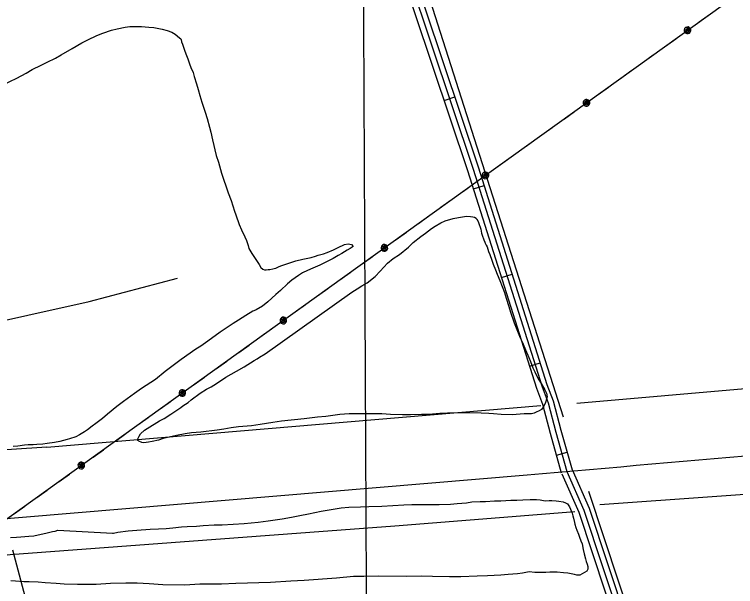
# Model space of a CAD drawing. Extents: x 3424494 to 3462436, y 522220 to 547718.
# Drawn here: x 3454050 to 3455987, y 531186 to 532721 of the extents above; entities that cross this region are included whole.
import ezdxf

# ---------------------------------------------------------------- set-up
doc = ezdxf.new("R2010")
doc.units = 0
for name, color, linetype in [('V-DTCH-CNTR', 7, 'Continuous'), ('V-GRID-MAJR', 7, 'Continuous'), ('V-ROAD-CNTR', 7, 'Continuous'), ('V-SITE-VEGE', 7, 'Continuous'), ('V-TOPO-SHOR', 7, 'Continuous'), ('V-UTIL-LINE', 7, 'Continuous')]:
    doc.layers.add(name, color=color, linetype=linetype)

msp = doc.modelspace()

# ---------------------------------------------------------------- linework, layer by layer
at = {"layer": 'V-DTCH-CNTR'}
msp.add_lwpolyline([(3453913.2, 533370), (3453889.1, 533356.5), (3453867.1, 533330.4), (3453726.1, 533158), (3453636, 533052.5), (3453627.8, 533029.7), (3453628.8, 533013.7), (3453639.9, 532970.2), (3453702.7, 532711.3), (3453784.4, 532393.9), (3453836.3, 532191.2), (3453904.8, 531928.8), (3453920.4, 531877.2), (3454250.2, 531950.9), (3454487.4, 532013.9)], dxfattribs=at)
at = {"layer": 'V-GRID-MAJR'}
msp.add_spline([(3455012.5, 527729.3), (3454983.4, 533788.3), (3454954.3, 539849.2), (3454925.2, 545910.2), (3454925.2, 545912.1)], degree=3, dxfattribs=at)
at = {"layer": 'V-ROAD-CNTR'}
for p, q in [((3455204.2, 532490.6), (3455232.7, 532500.2)), ((3455282.8, 532253.6), (3455311.4, 532262.6)), ((3455358.2, 532015.2), (3455386.8, 532024.3)), ((3455433.6, 531776.9), (3455462.2, 531785.9)), ((3455505.9, 531538.3), (3455534.8, 531546.3))]:
    msp.add_line(p, q, dxfattribs=at)
for points in [[(3455548.3, 531498.2), (3455518.6, 531604.4), (3455497.4, 531683.2), (3455481, 531726.8), (3455296.1, 532311.1), (3455012.1, 533157.6), (3454922.7, 533435.7), (3454907.2, 533487.5), (3454905.3, 533495.8), (3454904.2, 533504.6), (3454903.8, 533514.3), (3454904.4, 533523.2), (3454905.6, 533531.3), (3454908.8, 533543.2), (3454911.7, 533550.8), (3454918.6, 533564.1), (3454922.5, 533573.4), (3454925.9, 533585.3), (3454927.6, 533600.1), (3454926.9, 533614.1), (3454924.6, 533625.2), (3454739.2, 534178.4), (3454482.3, 534963.4), (3454453.7, 535049.3)], [(3455519.4, 531490.1), (3455489.7, 531596.4), (3455468.8, 531674), (3455452.6, 531716.9), (3455267.6, 532301.8), (3454983.6, 533148.3), (3454894, 533426.8), (3454878.2, 533479.9), (3454875.8, 533490.4), (3454874.2, 533502.1), (3454873.8, 533514.8), (3454874.5, 533526.4), (3454876.2, 533537.5), (3454880.2, 533552.5), (3454884.3, 533563.1), (3454891.4, 533576.9), (3454894.2, 533583.4), (3454896.4, 533591.1), (3454897.5, 533601.1), (3454897, 533610.2), (3454895.6, 533617.4), (3454710.7, 534169), (3454453.8, 534954), (3454425.6, 535038.8)], [(3454468, 534958.7), (3454725, 534173.7), (3454910.1, 533621.3), (3454911.9, 533612.1), (3454912.6, 533600.6), (3454911.1, 533588.2), (3454908.4, 533578.4), (3454905, 533570.5), (3454898, 533557), (3454894.5, 533547.8), (3454890.9, 533534.4), (3454889.5, 533524.8), (3454888.8, 533514.6), (3454889.2, 533503.4), (3454890.6, 533493.1), (3454892.7, 533483.7), (3454908.3, 533431.3), (3454997.9, 533153), (3455281.9, 532306.4), (3455466.8, 531721.9), (3455483.1, 531678.6), (3455504.1, 531600.4), (3455533.8, 531494.1)], [(3455426.7, 531484.8), (3453942.7, 531360.3)], [(3455520.1, 531488.1), (3455565.5, 531385.6), (3455815, 530633.2), (3456018.6, 529996.7), (3456286.5, 529181.7), (3456529.7, 528420.3), (3456659.2, 528013.6), (3456733.3, 527811)], [(3455533.8, 531494.1), (3455579.5, 531391), (3455829.3, 530637.8), (3456032.9, 530001.4), (3456300.8, 529186.3), (3456544, 528424.8), (3456673.4, 528018.5), (3456747.3, 527816.2)], [(3455547.6, 531500.2), (3455593.5, 531396.4), (3455843.5, 530642.5), (3456047.2, 530006), (3456315.1, 529191), (3456558.3, 528429.4), (3456687.6, 528023.3), (3456761.4, 527821.3)]]:
    msp.add_lwpolyline(points, dxfattribs=at)
msp.add_arc((3493755, 90544.3), 442603.2, 94.61937, 94.967895, dxfattribs=at)
at = {"layer": 'V-SITE-VEGE'}
for points in [[(3454018.9, 532532.9), (3454056, 532550.4), (3454081, 532564.2), (3454097.4, 532573.3), (3454121.2, 532585.6), (3454137.2, 532593.2), (3454159.9, 532604.3), (3454175.1, 532612.7), (3454205.2, 532629.9), (3454230.6, 532644.8), (3454247, 532653.2), (3454271.2, 532665.1), (3454286.8, 532671.5), (3454310.5, 532679.5), (3454325.3, 532682.8), (3454346.8, 532686.9), (3454360, 532689.1), (3454378.6, 532689.3), (3454390.7, 532688.8), (3454410.5, 532687.5), (3454424.5, 532686.2), (3454446.2, 532682.1), (3454459.8, 532678.1), (3454472.2, 532673.7), (3454481.8, 532668.2), (3454493.4, 532658.4), (3454496.5, 532655.6), (3454497.2, 532653.7), (3454498.7, 532647.9), (3454501, 532641.6), (3454504.4, 532630.7), (3454507.8, 532622.9), (3454511.6, 532611.2), (3454515.4, 532602.6), (3454520, 532588.6), (3454523.8, 532578.8), (3454529.5, 532565.6), (3454532.9, 532555.1), (3454538.9, 532535.2), (3454543.1, 532520), (3454548, 532504), (3454553.2, 532486.1), (3454562.3, 532459.2), (3454567.6, 532442.1), (3454574, 532419.1), (3454577.4, 532405), (3454581.5, 532384.4), (3454592, 532343.1), (3454597.6, 532324.8), (3454605.9, 532295.6), (3454624.1, 532242.2), (3454631.7, 532222.3)], [(3454631.7, 532222.3), (3454641.2, 532193.1), (3454644.6, 532183.7), (3454653.7, 532157.6), (3454659.7, 532143.6), (3454668.9, 532124.8), (3454673.1, 532114.7), (3454677.2, 532101), (3454679.5, 532092.9), (3454687.2, 532080), (3454694.8, 532069), (3454706.7, 532050.6), (3454711.3, 532042.4), (3454716.7, 532038.1), (3454721.3, 532035.8), (3454725.6, 532035.7), (3454731.1, 532036.8), (3454735.7, 532037.2), (3454743.9, 532038.3), (3454747, 532039.4), (3454751.7, 532040.5), (3454759.1, 532043.6), (3454765.7, 532047), (3454786.4, 532053.4), (3454805.5, 532059.9), (3454824.2, 532064.4), (3454846.4, 532069.2), (3454858.1, 532072.6), (3454865.5, 532075.3), (3454879.5, 532078.6), (3454890, 532082.4), (3454906.4, 532089.7), (3454919.3, 532096.1), (3454936.1, 532104.2), (3454946.2, 532105.6), (3454955.5, 532104), (3454959.3, 532098.5), (3454951.5, 532093.1), (3454943.3, 532088.6), (3454928.9, 532080.1), (3454919.5, 532074), (3454905.8, 532066.3), (3454896.8, 532061.8), (3454881.2, 532053.4), (3454870.3, 532048), (3454851.2, 532040), (3454837.1, 532034.3), (3454823.9, 532027.8), (3454812.5, 532020.6), (3454794.5, 532008.3), (3454783.6, 531997.9), (3454764.8, 531980.6), (3454751.8, 531969.4), (3454730.3, 531949.8), (3454715.8, 531937.9), (3454699.4, 531928.7), (3454692.8, 531926), (3454690, 531924.5), (3454671.3, 531913.4), (3454651.3, 531900.4), (3454637.3, 531891.9), (3454615.8, 531877.8), (3454602.1, 531868.2), (3454569.2, 531844), (3454550.5, 531830.9), (3454536.8, 531822.5), (3454497.7, 531795.3), (3454472.6, 531776.8), (3454455, 531762.6), (3454428.8, 531741.9), (3454390.9, 531717), (3454372.1, 531703.5), (3454342.8, 531682.8), (3454324.8, 531669), (3454300.1, 531648.2), (3454286, 531636.7), (3454268.4, 531623.2), (3454258.6, 531615.9), (3454245.7, 531606.7), (3454237.5, 531601.4), (3454224.2, 531593.3), (3454214.5, 531588), (3454197.3, 531581.9), (3454191.1, 531580.4), (3454171.2, 531575.1), (3454157.6, 531572.5), (3454137.4, 531570), (3454125.7, 531568.2), (3454109.8, 531566.8), (3454100.4, 531566.5), (3454086.4, 531565.8), (3454076.3, 531565.1), (3454059.2, 531562.9), (3454046, 531561.9)], [(3455418.9, 531649), (3455386.6, 531647), (3455356.7, 531647.3), (3455336.5, 531649), (3455324.1, 531650.3), (3455303.1, 531651.3), (3455243.3, 531651.8), (3455213.4, 531650.9), (3455192.8, 531649.9), (3455162.4, 531647.9), (3455143, 531647.6), (3455113.5, 531646.7), (3455092.5, 531646.9), (3455060.2, 531647.6), (3455036.9, 531649), (3454988.7, 531649.4), (3454949.1, 531649.4), (3454923.8, 531647.3), (3454886.5, 531642.6), (3454863.5, 531640), (3454827.7, 531635.7), (3454767.1, 531629.6), (3454744.1, 531626.3), (3454709.9, 531620.8), (3454686.9, 531617.5), (3454651.9, 531614), (3454631.7, 531611.4), (3454611.8, 531608.5), (3454593.9, 531605.2), (3454550.3, 531600.5), (3454525.1, 531598), (3454508.3, 531595.4), (3454485, 531591), (3454449.1, 531582.8), (3454436.3, 531578.6), (3454419.9, 531574.9), (3454409.8, 531573.4), (3454397.4, 531571.9), (3454391.9, 531572.4), (3454384.2, 531576.3), (3454382.3, 531577.9), (3454380.7, 531580.3), (3454380.8, 531582.6), (3454384.3, 531589.6), (3454388.6, 531595.7), (3454398.8, 531605.4), (3454405.9, 531610.3), (3454439.5, 531630.2), (3454451.6, 531636.7), (3454469.9, 531648.2), (3454480.5, 531655.5), (3454496.9, 531666.7), (3454502, 531670.5), (3454516.5, 531680.1), (3454524.7, 531686.6), (3454548.9, 531704.7), (3454565.8, 531715.4), (3454577.9, 531721.9), (3454592.7, 531730.7), (3454617.7, 531748), (3454646.6, 531764), (3454666.6, 531775.5), (3454693.9, 531792.3), (3454701.3, 531797.3), (3454708, 531801.5), (3454723.2, 531810.7), (3454956.3, 531976.1), (3454970.4, 531985.3), (3454982.9, 531992.6), (3454996.9, 532001), (3455018.5, 532017.9), (3455031.8, 532032.2), (3455052.2, 532053.4), (3455067.1, 532066.1), (3455084.3, 532077.2), (3455107.8, 532096.8), (3455120.7, 532109.5), (3455141.5, 532125.2), (3455154, 532134.5), (3455170, 532146.7), (3455180.2, 532153.3), (3455195.4, 532162.1), (3455207.1, 532167.4), (3455228.2, 532173.8), (3455242.9, 532176.4), (3455264, 532179.7), (3455274.4, 532178.8), (3455281.4, 532178.4), (3455285.3, 532177.2), (3455289.6, 532174.4), (3455291.9, 532170.9), (3455294.6, 532167.4), (3455296.1, 532162.7), (3455302.1, 532145.2), (3455304.7, 532134.3), (3455306.3, 532128.8), (3455310.4, 532116.3), (3455313.1, 532109.7), (3455314.2, 532107.8), (3455316.5, 532102.3), (3455319.2, 532097.2)], [(3455319.2, 532097.2), (3455323.4, 532085.5), (3455326.8, 532076.9), (3455332.1, 532061.4), (3455335.9, 532050.8), (3455341.6, 532035.6), (3455346.5, 532024.3), (3455353.7, 532006.8), (3455365.9, 531974.8), (3455370.8, 531960), (3455377.6, 531937.4), (3455382.5, 531921.8), (3455392, 531893.7), (3455400.7, 531871.5), (3455406.8, 531857.8), (3455415.9, 531836), (3455422.8, 531820.8), (3455431.5, 531800.5), (3455436.1, 531789.6), (3455442.6, 531772.8), (3455447.5, 531761.9), (3455456.7, 531743.1), (3455464.3, 531731), (3455474.7, 531713.8), (3455478.9, 531704.9), (3455480.3, 531694.7), (3455479.9, 531691.2), (3455475.9, 531679.6), (3455471.6, 531670.3), (3455465.3, 531661.1), (3455459.4, 531657.2), (3455450.8, 531653.4), (3455445.4, 531650.8), (3455438.3, 531649.3), (3455431.7, 531648.9), (3455418.9, 531649)], [(3454166, 531337), (3454312.8, 531328.7), (3454315.9, 531329), (3454327.6, 531331.3), (3454355.2, 531334.9), (3454378.2, 531337), (3454414.3, 531339.4), (3454436.9, 531340.4), (3454457.5, 531341.7), (3454475.4, 531343.5), (3454498.7, 531345.6), (3454513.5, 531346.7), (3454538.7, 531348), (3454556.2, 531349.4), (3454586.2, 531351.1), (3454608, 531351.7), (3454666.7, 531355), (3454704.8, 531358.6), (3454731.2, 531361.8), (3454769, 531367.3), (3454793.5, 531371.8), (3454816.5, 531376.2), (3454839.4, 531381.1), (3454873.3, 531388.5), (3454927, 531397.4), (3454947.6, 531398.7), (3454979.5, 531400), (3455002, 531400.6), (3455037, 531401.8), (3455095.4, 531405.2), (3455117.5, 531406.2), (3455148.6, 531406.3), (3455191, 531405.9), (3455221.3, 531407.2), (3455238.8, 531409), (3455263.7, 531410.7), (3455278.5, 531412.9), (3455300.6, 531413.8), (3455315.4, 531414.1), (3455339.1, 531415.4), (3455356.6, 531416.1), (3455383, 531417.4), (3455399.4, 531418), (3455414.9, 531418.3), (3455434.7, 531419.6), (3455451.8, 531419.5), (3455461.9, 531418.2), (3455471.2, 531416.6), (3455477.4, 531416.1), (3455486.4, 531416.4), (3455493, 531416.4), (3455505, 531415.9), (3455512.4, 531415), (3455523.7, 531413), (3455529.5, 531410.6), (3455535.7, 531407.5), (3455540.6, 531399.6), (3455543.7, 531393), (3455547.9, 531382.5), (3455549.7, 531375.1), (3455551.2, 531369.6), (3455553.9, 531357.6), (3455555.4, 531352.9)], [(3455555.4, 531352.9), (3455558, 531343.9), (3455560.7, 531337.3), (3455564.5, 531326.4), (3455567.9, 531318.6), (3455570.9, 531308), (3455574.3, 531300.2), (3455577.3, 531285.1), (3455579.9, 531273.8), (3455583.7, 531260.5), (3455585.2, 531253.1), (3455587.8, 531245.7), (3455590.1, 531239.9), (3455589.7, 531232.1), (3455586.9, 531226.7), (3455574.8, 531220.2), (3455568.5, 531216.4), (3455560.8, 531216.4), (3455553.8, 531217.7), (3455540.6, 531220.5), (3455536.3, 531221.7), (3455524.7, 531222.6), (3455507.6, 531224.7), (3455501, 531224.7), (3455487.4, 531224.1), (3455476.9, 531223), (3455447.7, 531223.3), (3455432.6, 531225.3), (3455414.3, 531222), (3455400.7, 531220.2), (3455375.8, 531217.7), (3455356.4, 531215.9), (3455320.2, 531214.3), (3455292.6, 531213.8), (3455248.7, 531212.2), (3455218, 531212.1), (3455172.5, 531212.9), (3455143.8, 531213.2), (3455103.3, 531213.1), (3455028.3, 531213.8), (3454988.3, 531213), (3454960.7, 531212.9), (3454914.4, 531208.6), (3454828.1, 531202.4), (3454792.3, 531200), (3454737.1, 531197), (3454644.6, 531193.9), (3454606.1, 531192.4), (3454547.4, 531191.7), (3454507.4, 531189.7), (3454448, 531190.3), (3454411.5, 531192.9), (3454379.2, 531194.4), (3454348.5, 531195.1), (3454307.3, 531193.5), (3454269.2, 531191.5), (3454244.7, 531190.9), (3454219.1, 531191.2), (3454183.7, 531192.3), (3454161.6, 531193.6), (3454132.1, 531195.8), (3454113.8, 531197.9), (3454089.7, 531198.5), (3454075, 531198.7), (3454052.8, 531200), (3454039.6, 531201.3)], [(3454039.1, 531317.1), (3454055.1, 531318.2), (3454067.1, 531319.2), (3454088.1, 531320.6), (3454102.1, 531322), (3454137.5, 531329.8), (3454152, 531333.6), (3454159, 531334.7), (3454166, 531337)]]:
    msp.add_lwpolyline(points, dxfattribs=at)
at = {"layer": 'V-TOPO-SHOR'}
for p, q in [((3455165.9, 532761.7), (3455523.9, 531641.3)), ((3455560, 531677.8), (3456291.4, 531741.5)), ((3454137.1, 531559.9), (3455463.3, 531671.3))]:
    msp.add_line(p, q, dxfattribs=at)
for points in [[(3454137.1, 531559.9), (3453959.4, 531548.4), (3453822.8, 531539.5), (3453576.9, 531517.7), (3453360.4, 531492.1), (3453305.4, 531483.3)], [(3455621.7, 531405.9), (3456250.3, 531451.1), (3456655.3, 531489.2), (3457289.9, 531540.4)], [(3455591.3, 531442.1), (3455995.9, 530222.5), (3456654.4, 530346.4)], [(3453458, 531208.7), (3454038.2, 531271.8), (3455071.8, 531349), (3455555.3, 531387.5)], [(3454044.2, 531283.9), (3454314.8, 530269.4), (3454989.7, 529438), (3455385.1, 528901.7), (3455506.4, 528829.7)]]:
    msp.add_lwpolyline(points, dxfattribs=at)
at = {"layer": 'V-UTIL-LINE'}
for points in [[(3460250.6, 535842.7), (3459015, 534954.5), (3457624.1, 533953.2), (3456242.4, 532954.9), (3454854.4, 531959.1), (3452977, 530612.1), (3449895.7, 529750.1), (3448530.5, 529366.4)], [(3455889.2, 532701.5), (3455916.9, 532721.3)], [(3455857.6, 532678.8), (3455854.9, 532679.8), (3455855.5, 532677.5), (3455858.1, 532676.6), (3455860.3, 532678.6), (3455858.4, 532681.5), (3455853.8, 532682.3), (3455851.7, 532678.6), (3455853.4, 532674.1), (3455857.8, 532673.1), (3455862, 532674.9), (3455863.2, 532679.5), (3455860.2, 532684.2), (3455852.3, 532686.1), (3455849.9, 532683.5), (3455848.7, 532680.2), (3455848.8, 532676.7), (3455850.2, 532673.5), (3455852.8, 532671.1), (3455856.1, 532669.9), (3455859.6, 532670), (3455862.8, 532671.5), (3455865.2, 532674), (3455866.4, 532677.3), (3455866.3, 532680.8), (3455864.9, 532684), (3455862.3, 532686.4), (3455859, 532687.7), (3455855.5, 532687.5), (3455852.3, 532686.1)], [(3455798.2, 532636.2), (3455825.9, 532656)], [(3455738.1, 532593.1), (3455765.7, 532612.9)], [(3455678, 532549.9), (3455705.6, 532569.8)], [(3455617.8, 532506.8), (3455645.5, 532526.6)], [(3455586.2, 532484.1), (3455583.5, 532485.1), (3455584.1, 532482.8), (3455586.7, 532482), (3455588.9, 532483.9), (3455587, 532486.8), (3455582.4, 532487.6), (3455580.3, 532483.9), (3455582, 532479.4), (3455586.5, 532478.4), (3455590.6, 532480.2), (3455591.8, 532484.8), (3455588.9, 532489.5), (3455580.9, 532491.4), (3455578.5, 532488.8), (3455577.3, 532485.5), (3455577.4, 532482), (3455578.9, 532478.8), (3455581.4, 532476.4), (3455584.7, 532475.2), (3455588.2, 532475.3), (3455591.4, 532476.8), (3455593.8, 532479.3), (3455595.1, 532482.6), (3455594.9, 532486.1), (3455593.5, 532489.3), (3455590.9, 532491.7), (3455587.6, 532493), (3455584.1, 532492.9), (3455580.9, 532491.4)], [(3455526.8, 532441.5), (3455554.5, 532461.3)], [(3455466.7, 532398.4), (3455494.3, 532418.2)], [(3455406.6, 532355.3), (3455434.2, 532375.1)], [(3455346.5, 532312.1), (3455374.1, 532331.9)], [(3455314.8, 532289.4), (3455312.1, 532290.4), (3455312.7, 532288.1), (3455315.3, 532287.3), (3455317.5, 532289.2), (3455315.6, 532292.1), (3455311, 532292.9), (3455308.9, 532289.2), (3455310.6, 532284.7), (3455315.1, 532283.7), (3455319.2, 532285.5), (3455320.4, 532290.1), (3455317.5, 532294.8), (3455309.5, 532296.7), (3455307.1, 532294.1), (3455305.9, 532290.9), (3455306, 532287.3), (3455307.5, 532284.1), (3455310, 532281.7), (3455313.3, 532280.5), (3455316.8, 532280.6), (3455320, 532282.1), (3455322.4, 532284.6), (3455323.7, 532287.9), (3455323.6, 532291.4), (3455322.1, 532294.6), (3455319.5, 532297), (3455316.3, 532298.3), (3455312.7, 532298.2), (3455309.5, 532296.7)], [(3455255.5, 532246.8), (3455283.1, 532266.6)], [(3455195.3, 532203.7), (3455223, 532223.5)], [(3455135.2, 532160.6), (3455162.8, 532180.4)], [(3455075.1, 532117.4), (3455102.7, 532137.2)], [(3455043.4, 532094.7), (3455040.7, 532095.7), (3455041.3, 532093.4), (3455043.9, 532092.6), (3455046.1, 532094.5), (3455044.3, 532097.4), (3455039.6, 532098.2), (3455037.5, 532094.5), (3455039.2, 532090), (3455043.7, 532089), (3455047.8, 532090.8), (3455049, 532095.4), (3455046.1, 532100.1), (3455038.2, 532102), (3455035.8, 532099.4), (3455034.5, 532096.2), (3455034.6, 532092.7), (3455036.1, 532089.5), (3455038.7, 532087.1), (3455041.9, 532085.8), (3455045.5, 532085.9), (3455048.7, 532087.4), (3455051.1, 532089.9), (3455052.3, 532093.2), (3455052.2, 532096.7), (3455050.7, 532099.9), (3455048.2, 532102.3), (3455044.9, 532103.6), (3455041.4, 532103.5), (3455038.2, 532102)], [(3454984.1, 532052.1), (3455011.7, 532072)], [(3454924, 532009), (3454951.6, 532028.8)], [(3454863.8, 531965.9), (3454891.5, 531985.7)], [(3454803.7, 531922.7), (3454831.3, 531942.5)], [(3454772, 531900), (3454769.3, 531901), (3454769.9, 531898.7), (3454772.5, 531897.9), (3454774.7, 531899.8), (3454772.9, 531902.7), (3454768.3, 531903.5), (3454766.2, 531899.8), (3454767.8, 531895.3), (3454772.3, 531894.3), (3454776.4, 531896.1), (3454777.6, 531900.7), (3454774.7, 531905.4), (3454766.8, 531907.3), (3454764.4, 531904.7), (3454763.1, 531901.5), (3454763.3, 531897.9), (3454764.7, 531894.8), (3454767.3, 531892.4), (3454770.6, 531891.1), (3454774.1, 531891.2), (3454777.3, 531892.7), (3454779.7, 531895.3), (3454780.9, 531898.5), (3454780.8, 531902), (3454779.3, 531905.2), (3454776.8, 531907.6), (3454773.5, 531908.9), (3454770, 531908.8), (3454766.8, 531907.3)], [(3454712.7, 531857.4), (3454740.3, 531877.2)], [(3454652.6, 531814.3), (3454680.2, 531834.1)], [(3454592.5, 531771.1), (3454620.1, 531791)], [(3454532.3, 531728), (3454560, 531747.8)], [(3454500.7, 531705.3), (3454498, 531706.3), (3454498.6, 531704), (3454501.2, 531703.2), (3454503.3, 531705.1), (3454501.5, 531708), (3454496.9, 531708.8), (3454494.8, 531705.1), (3454496.5, 531700.6), (3454500.9, 531699.6), (3454505, 531701.4), (3454506.3, 531706), (3454503.3, 531710.7), (3454495.4, 531712.6), (3454493, 531710), (3454491.8, 531706.7), (3454491.9, 531703.2), (3454493.3, 531700), (3454495.9, 531697.6), (3454499.2, 531696.4), (3454502.7, 531696.5), (3454505.9, 531698), (3454508.3, 531700.5), (3454509.5, 531703.8), (3454509.4, 531707.3), (3454508, 531710.5), (3454505.4, 531712.9), (3454502.1, 531714.2), (3454498.6, 531714), (3454495.4, 531712.6)], [(3454441.3, 531662.7), (3454469, 531682.5)], [(3454381.2, 531619.6), (3454408.8, 531639.4)], [(3454321.1, 531576.4), (3454348.7, 531596.3)], [(3454261, 531533.3), (3454288.6, 531553.1)], [(3454229.3, 531510.6), (3454226.6, 531511.5), (3454227.2, 531509.3), (3454229.8, 531508.4), (3454232, 531510.4), (3454230.1, 531513.2), (3454225.5, 531514.1), (3454223.4, 531510.4), (3454225.1, 531505.9), (3454229.6, 531504.9), (3454233.7, 531506.6), (3454234.9, 531511.3), (3454232, 531516), (3454224, 531517.9), (3454221.6, 531515.3), (3454220.4, 531512), (3454220.5, 531508.5), (3454222, 531505.3), (3454224.5, 531502.9), (3454227.8, 531501.7), (3454231.3, 531501.8), (3454234.5, 531503.3), (3454236.9, 531505.8), (3454238.2, 531509.1), (3454238.1, 531512.6), (3454236.6, 531515.8), (3454234, 531518.2), (3454230.7, 531519.5), (3454227.2, 531519.3), (3454224, 531517.9)], [(3454170, 531468), (3454197.6, 531487.8)], [(3454109.8, 531424.9), (3454137.5, 531444.7)], [(3454049.7, 531381.7), (3454077.3, 531401.5)]]:
    msp.add_lwpolyline(points, dxfattribs=at)

doc.saveas('drawing.dxf')
